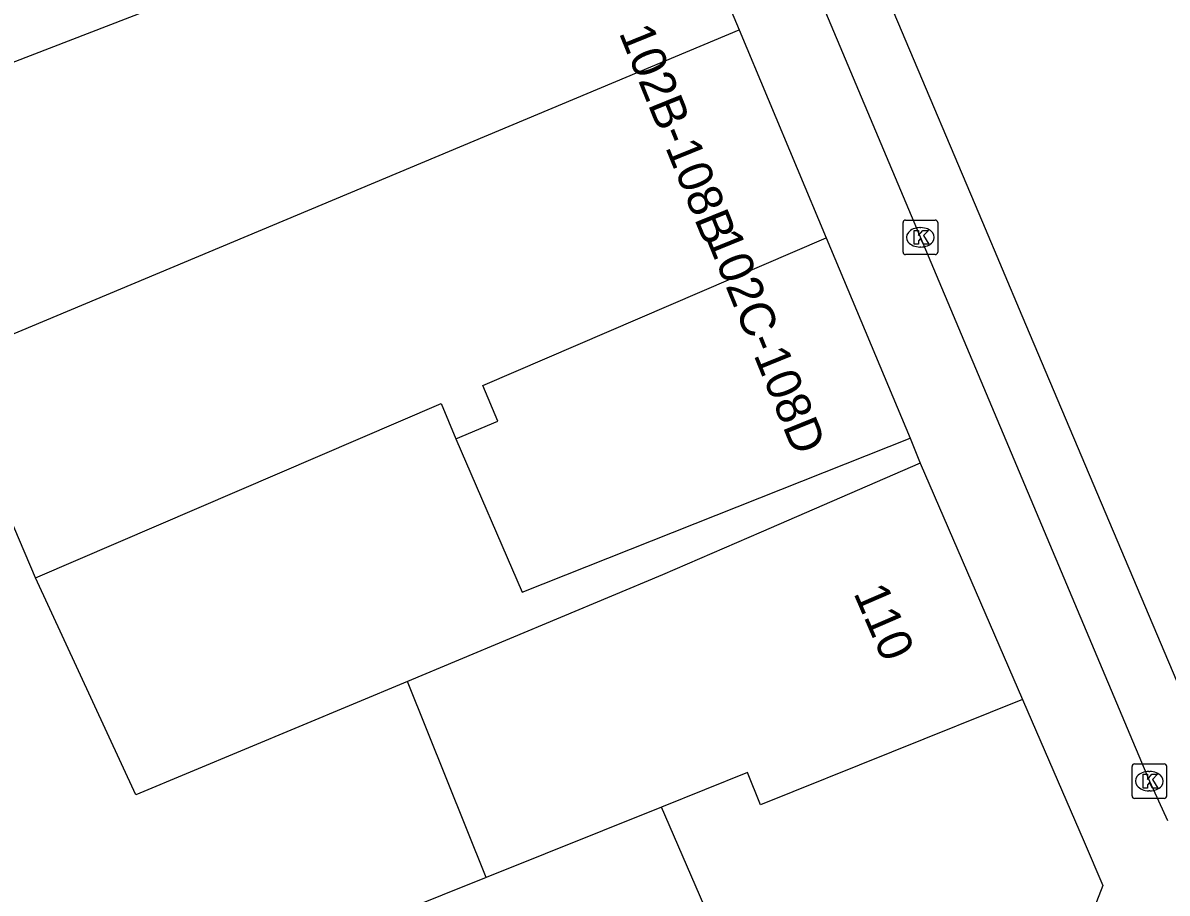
# Model space of a CAD drawing. Extents: x 160379 to 161131, y 383940 to 384849.
# Drawn here: x 160846.17 to 160879.22, y 384769.27 to 384794.42 of the extents above; entities that cross this region are included whole.
import ezdxf

# ---------------------------------------------------------------- set-up
doc = ezdxf.new("R2010")
doc.units = 0
for name, color, linetype in [('IMGEO_Kolk', 7, 'Continuous'), ('IMGEO_Pand', 7, 'Continuous'), ('IMGEO_Pand_nummerreeks', 7, 'Continuous'), ('IMGEO_Rijbaan_lokaal_gesloten', 7, 'Continuous'), ('IMGEO_Voetpad_open', 7, 'Continuous')]:
    doc.layers.add(name, color=color, linetype=linetype)

msp = doc.modelspace()

# ---------------------------------------------------------------- linework, layer by layer
at = {"layer": 'IMGEO_Kolk'}
for p, q in [((160871.595, 384787.796), (160871.595, 384788.648)), ((160871.67, 384788.722), (160872.522, 384788.722)), ((160872.596, 384788.648), (160872.596, 384787.796)), ((160872.083, 384788.502), (160872.108, 384788.502)), ((160872.106, 384787.942), (160872.081, 384787.942)), ((160872.522, 384787.722), (160871.67, 384787.722)), ((160878.283, 384773.006), (160879.135, 384773.006)), ((160878.208, 384772.08), (160878.208, 384772.932)), ((160878.696, 384772.786), (160878.721, 384772.786)), ((160879.209, 384772.932), (160879.209, 384772.08)), ((160878.719, 384772.226), (160878.694, 384772.226)), ((160879.135, 384772.006), (160878.283, 384772.006))]:
    msp.add_line(p, q, dxfattribs=at)
for points in [[(160871.595, 384787.796), (160871.595, 384788.648)], [(160871.67, 384788.722), (160872.522, 384788.722)], [(160872.596, 384788.648), (160872.596, 384787.796)], [(160871.916, 384788.422), (160872.039, 384788.422), (160872.039, 384788.271), (160872.169, 384788.422), (160872.333, 384788.422), (160872.187, 384788.271), (160872.34, 384788.022), (160872.188, 384788.022), (160872.103, 384788.186), (160872.039, 384788.119), (160872.039, 384788.022), (160871.916, 384788.022), (160871.916, 384788.422)], [(160872.522, 384787.722), (160871.67, 384787.722)], [(160878.283, 384773.006), (160879.135, 384773.006)], [(160878.208, 384772.08), (160878.208, 384772.932)], [(160878.529, 384772.706), (160878.652, 384772.706), (160878.652, 384772.555), (160878.782, 384772.706), (160878.946, 384772.706), (160878.8, 384772.555), (160878.953, 384772.306), (160878.801, 384772.306), (160878.716, 384772.47), (160878.652, 384772.403), (160878.652, 384772.306), (160878.529, 384772.306), (160878.529, 384772.706)], [(160879.209, 384772.932), (160879.209, 384772.08)], [(160879.135, 384772.006), (160878.283, 384772.006)]]:
    msp.add_lwpolyline(points, dxfattribs=at)
for centre, start, end in [((160871.672, 384788.646), 91.552, 178.448), ((160871.672, 384788.646), 91.552, 178.448), ((160872.52, 384788.646), 1.552, 88.448), ((160872.52, 384788.646), 1.552, 88.448), ((160871.672, 384787.798), 181.552, 268.448), ((160871.672, 384787.798), 181.552, 268.448), ((160872.52, 384787.798), 271.552, 358.448), ((160872.52, 384787.798), 271.552, 358.448), ((160878.285, 384772.93), 91.552, 178.448), ((160878.285, 384772.93), 91.552, 178.448), ((160879.133, 384772.93), 1.552, 88.448), ((160879.133, 384772.93), 1.552, 88.448), ((160878.285, 384772.082), 181.552, 268.448), ((160878.285, 384772.082), 181.552, 268.448), ((160879.133, 384772.082), 271.552, 358.448), ((160879.133, 384772.082), 271.552, 358.448)]:
    msp.add_arc(centre, 0.0765, start, end, dxfattribs=at)
for centre, major_axis, ratio, start_param, end_param in [((160872.082, 384788.222), (-0.387, 0.002), 0.722429, 4.712389, 7.853982), ((160872.107, 384788.222), (-0.39, 0.002), 0.717154, 1.570796, 4.712389), ((160878.695, 384772.506), (-0.387, 0.002), 0.722429, 4.712389, 7.853982), ((160878.72, 384772.506), (-0.39, 0.002), 0.717154, 1.570796, 4.712389)]:
    msp.add_ellipse(centre, major_axis=major_axis, ratio=ratio, start_param=start_param, end_param=end_param, dxfattribs=at)
at = {"layer": 'IMGEO_Pand'}
for points in [[(160864.177, 384800.619), (160866.858, 384794.216)], [(160841.511, 384790.345), (160841.231, 384790.953), (160841.02, 384791.41), (160852.979, 384796.034)], [(160843.887, 384784.597), (160866.858, 384794.216)], [(160866.858, 384794.216), (160869.374, 384788.207)], [(160858.673, 384782.401), (160859.885, 384782.908), (160859.454, 384783.938), (160869.374, 384788.207)], [(160869.374, 384788.207), (160871.799, 384782.418)], [(160846.539, 384778.381), (160843.887, 384784.597)], [(160846.539, 384778.381), (160858.248, 384783.415), (160858.673, 384782.401)], [(160858.673, 384782.401), (160860.589, 384777.971), (160871.799, 384782.418)], [(160872.085, 384781.693), (160867.497, 384779.706), (160864.642, 384778.47), (160857.278, 384775.389)], [(160872.085, 384781.693), (160875.042, 384774.864)], [(160857.278, 384775.389), (160849.432, 384772.107), (160846.539, 384778.381)], [(160859.553, 384769.72), (160857.278, 384775.389)], [(160875.042, 384774.864), (160867.475, 384771.823), (160867.1, 384772.755), (160864.618, 384771.757)], [(160875.042, 384774.864), (160876.822, 384770.752), (160877.37, 384769.486), (160876.349, 384766.863)], [(160864.618, 384771.757), (160859.553, 384769.72)], [(160868.156, 384763.572), (160864.618, 384771.757)], [(160859.553, 384769.72), (160857.006, 384768.696), (160857.978, 384766.277), (160857.724, 384766.175), (160859.89, 384760.251)]]:
    msp.add_lwpolyline(points, dxfattribs=at)
at = {"layer": 'IMGEO_Rijbaan_lokaal_gesloten'}
for points in [[(160864, 384807.093), (160866.161, 384802.326), (160878.709, 384772.506), (160879.235, 384771.364)], [(160866.525, 384806.071), (160873.889, 384788.656), (160875.027, 384785.965), (160879.606, 384775.136), (160880.669, 384772.955), (160886.965, 384760.498), (160886.966, 384760.496)]]:
    msp.add_lwpolyline(points, dxfattribs=at)
at = {"layer": 'IMGEO_Voetpad_open'}
msp.add_lwpolyline([(160871.799, 384782.418), (160872.085, 384781.693)], dxfattribs=at)

# ---------------------------------------------------------------- texts
at = {"layer": 'IMGEO_Pand_nummerreeks'}
for s, rotation, p in [('102B-108B', 292.0615, (160863.377, 384794.137)), ('102C-108D', 292.1201, (160865.898, 384788.202)), ('110', 293.4101, (160870.152, 384777.946))]:
    msp.add_text(s, height=1, rotation=rotation, dxfattribs=at).set_placement(p)

doc.saveas('drawing.dxf')
